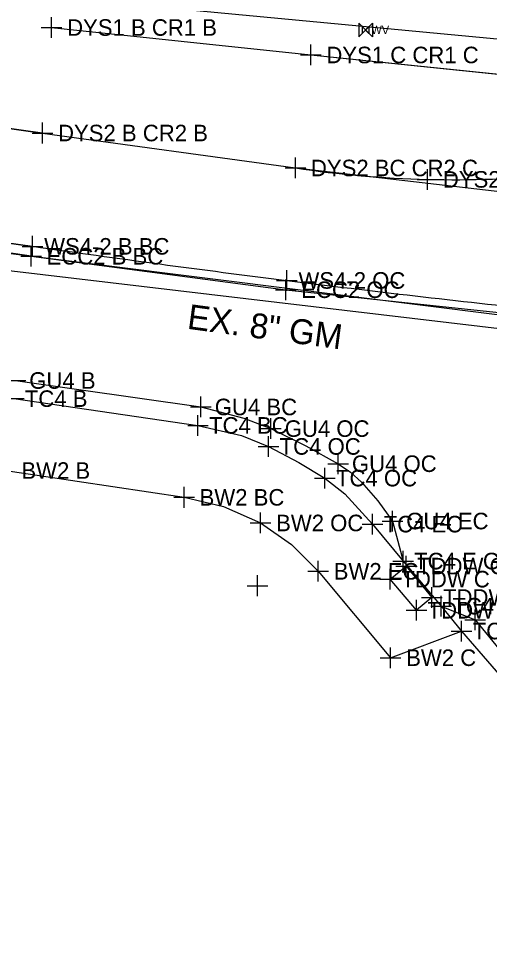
# Model space of a CAD drawing. Extents: x 1363693 to 1365209, y 422201 to 424153.
# Drawn here: x 1363793.7 to 1363839.3, y 423074.1 to 423163.5 of the extents above; entities that cross this region are included whole.
import ezdxf

# ---------------------------------------------------------------- set-up
doc = ezdxf.new("R2010")
doc.units = 0
for name, color, linetype in [('BASELINE-CL-RW', 7, 'Continuous'), ('O-ALGN-BASELINE-WERK-CL-RW', 7, 'Continuous'), ('O-ALGN-TEXT-BASELINE-WERK-CL-RW', 7, 'Continuous'), ('OWNERS', 7, 'Continuous'), ('PM_X_Channelizing_Line', 7, 'Continuous'), ('PM_X_CL_Double_Solid', 7, 'Continuous'), ('PM_X_Edge_Line', 7, 'Continuous'), ('PV_P_Curb_Ramp', 7, 'Continuous'), ('PV_X_Driveway', 7, 'Continuous'), ('RD_X_Misc_Items', 7, 'Continuous'), ('SV_X_Original_Ground', 7, 'Continuous'), ('SV_X_Shot_Marker', 7, 'Continuous'), ('UT_X_Gas', 7, 'Continuous'), ('UT_X_Gas_Text', 7, 'Continuous'), ('UT_X_Telecom_FO', 7, 'Continuous'), ('UT_X_Water', 7, 'Continuous'), ('UT_X_Water_Cells', 7, 'Continuous'), ('UT_X_Water_Text', 7, 'Continuous')]:
    doc.layers.add(name, color=color, linetype=linetype)

msp = doc.modelspace()

# ---------------------------------------------------------------- linework, layer by layer
at = {"layer": 'BASELINE-CL-RW'}
msp.add_line((1363830.96, 423111.021), (1363834.661, 423106.661), dxfattribs=at)
msp.add_line((1363830.96, 423111.021), (1363834.661, 423106.661), dxfattribs=at)
for points in [[(1363793.28, 423126.723), (1363811.112, 423124.134), (1363815.327, 423123.148), (1363815.327, 423123.148), (1363817.944, 423122.102), (1363817.944, 423122.102), (1363820.858, 423120.543), (1363820.858, 423120.543), (1363823.399, 423119.04), (1363823.399, 423119.04), (1363825.331, 423117.535), (1363825.331, 423117.535), (1363828.012, 423114.591), (1363828.012, 423114.591), (1363830.96, 423111.021)], [(1363834.661, 423106.661), (1363836.63, 423104.257), (1363845.408, 423094.11), (1363846.443, 423092.844)]]:
    msp.add_lwpolyline(points, dxfattribs=at)
at = {"layer": 'O-ALGN-BASELINE-WERK-CL-RW'}
msp.add_line((1363796.066, 423152.4), (1363771.631, 423155.711), dxfattribs=at)
for points in [[(1363796.941, 423162.598), (1363822.036, 423159.943), (1363846.84, 423157.4), (1363871.296, 423154.865), (1363896.538, 423152.307), (1363921.646, 423149.685), (1363946.375, 423147.199), (1363971.317, 423144.667)], [(1363796.066, 423152.4), (1363820.538, 423149.019), (1363870.147, 423143.298), (1363895.8, 423140.828), (1363920.348, 423138.297), (1363945.13, 423135.819), (1363969.932, 423133.318)]]:
    msp.add_lwpolyline(points, dxfattribs=at)
at = {"layer": 'O-ALGN-TEXT-BASELINE-WERK-CL-RW'}
msp.add_lwpolyline([(1363792.518, 423119.771), (1363809.767, 423117.182), (1363813.59, 423116.303), (1363817.172, 423114.704), (1363817.172, 423114.704), (1363820.171, 423112.62), (1363822.748, 423110.032), (1363822.748, 423110.032), (1363829.759, 423101.68), (1363836.63, 423104.257)], dxfattribs=at)
at = {"layer": 'OWNERS'}
msp.add_line((1363794.956, 423140.485), (1363770.157, 423144.126), dxfattribs=at)
for points in [[(1363794.956, 423140.485), (1363819.606, 423137.252), (1363819.606, 423137.252), (1363844.476, 423134.613), (1363844.476, 423134.613), (1363849.65, 423134.014), (1363854.484, 423133.594)], [(1363793.444, 423128.476), (1363811.4, 423125.917), (1363815.545, 423124.837), (1363815.545, 423124.837), (1363818.169, 423123.827), (1363818.169, 423123.827), (1363821.556, 423122.157), (1363821.556, 423122.157), (1363824.673, 423120.433), (1363824.673, 423120.433), (1363825.864, 423119.619), (1363826.928, 423118.645), (1363826.928, 423118.645), (1363828.508, 423116.831), (1363829.93, 423114.891), (1363829.93, 423114.891), (1363830.96, 423111.021)]]:
    msp.add_lwpolyline(points, dxfattribs=at)
at = {"layer": 'PM_X_Channelizing_Line'}
for p, q in [((1363796.941, 423162.598), (1363822.036, 423159.943)), ((1363822.036, 423159.943), (1363846.84, 423157.4)), ((1363771.631, 423155.711), (1363796.066, 423152.4)), ((1363796.066, 423152.4), (1363820.538, 423149.019)), ((1363770.278, 423144.864), (1363795.104, 423141.445))]:
    msp.add_line(p, q, dxfattribs=at)
for centre, radius, start, end in [((1363835.943, 423253.193), 105.307, 261.58818, 268.56834), ((1363835.943, 423253.193), 105.307, 268.56834, 275.43755), ((1363989.291, 424497.276), 1369.666, 261.849313, 262.888222), ((1363989.291, 424497.276), 1369.666, 262.888222, 263.934586)]:
    msp.add_arc(centre, radius, start, end, dxfattribs=at)
at = {"layer": 'PM_X_CL_Double_Solid'}
for p, q in [((1363796.941, 423162.598), (1363822.036, 423159.943)), ((1363822.036, 423159.943), (1363846.84, 423157.4)), ((1363796.066, 423152.4), (1363820.538, 423149.019))]:
    msp.add_line(p, q, dxfattribs=at)
for start, end in [(261.58818, 268.56834), (268.56834, 275.43755)]:
    msp.add_arc((1363835.943, 423253.193), 105.307, start, end, dxfattribs=at)
at = {"layer": 'PM_X_Edge_Line'}
msp.add_lwpolyline([(1363795.104, 423141.445), (1363770.278, 423144.864), (1363745.562, 423148.337), (1363720.729, 423151.997), (1363716.348, 423152.621), (1363695.969, 423155.534)], dxfattribs=at)
for start, end in [(261.849313, 262.888222), (262.888222, 263.934586)]:
    msp.add_arc((1363989.291, 424497.276), 1369.666, start, end, dxfattribs=at)
at = {"layer": 'PV_P_Curb_Ramp'}
for p, q in [((1363829.726, 423109.273), (1363831.249, 423110.538)), ((1363831.249, 423110.538), (1363833.759, 423107.503)), ((1363832.265, 423106.266), (1363829.726, 423109.273)), ((1363833.759, 423107.503), (1363832.265, 423106.266))]:
    msp.add_line(p, q, dxfattribs=at)
at = {"layer": 'PV_X_Driveway'}
msp.add_lwpolyline([(1363834.661, 423106.661), (1363837.938, 423105.327), (1363846.21, 423095.238)], dxfattribs=at)
at = {"layer": 'RD_X_Misc_Items'}
for p, q in [((1363829.726, 423109.273), (1363831.249, 423110.538)), ((1363831.249, 423110.538), (1363833.759, 423107.503)), ((1363832.265, 423106.266), (1363829.726, 423109.273)), ((1363833.759, 423107.503), (1363832.265, 423106.266))]:
    msp.add_line(p, q, dxfattribs=at)
at = {"layer": 'SV_X_Original_Ground'}
for p, q in [((1363796.941, 423161.598), (1363796.941, 423163.598)), ((1363795.941, 423162.598), (1363797.941, 423162.598)), ((1363822.036, 423158.943), (1363822.036, 423160.943)), ((1363821.036, 423159.943), (1363823.036, 423159.943)), ((1363796.066, 423151.4), (1363796.066, 423153.4)), ((1363795.066, 423152.4), (1363797.066, 423152.4)), ((1363820.538, 423148.019), (1363820.538, 423150.019)), ((1363819.538, 423149.019), (1363821.538, 423149.019)), ((1363833.312, 423146.919), (1363833.312, 423148.919)), ((1363832.312, 423147.919), (1363834.312, 423147.919)), ((1363795.104, 423140.445), (1363795.104, 423142.445)), ((1363794.104, 423141.445), (1363796.104, 423141.445)), ((1363819.719, 423137.147), (1363819.719, 423139.147)), ((1363819.606, 423136.252), (1363819.606, 423138.252)), ((1363818.719, 423138.147), (1363820.719, 423138.147)), ((1363818.606, 423137.252), (1363820.606, 423137.252)), ((1363831.249, 423109.538), (1363831.249, 423111.538)), ((1363830.249, 423110.538), (1363832.249, 423110.538)), ((1363816.886, 423107.642), (1363816.886, 423109.642)), ((1363829.726, 423108.273), (1363829.726, 423110.273)), ((1363828.726, 423109.273), (1363830.726, 423109.273)), ((1363815.886, 423108.642), (1363817.886, 423108.642)), ((1363833.759, 423106.503), (1363833.759, 423108.503)), ((1363832.265, 423105.266), (1363832.265, 423107.266)), ((1363832.759, 423107.503), (1363834.759, 423107.503)), ((1363831.265, 423106.266), (1363833.265, 423106.266))]:
    msp.add_line(p, q, dxfattribs=at)
at = {"layer": 'SV_X_Shot_Marker'}
for p, q in [((1363794.956, 423139.485), (1363794.956, 423141.485)), ((1363793.956, 423140.485), (1363795.956, 423140.485)), ((1363792.444, 423128.476), (1363794.444, 423128.476)), ((1363792.28, 423126.723), (1363794.28, 423126.723)), ((1363811.4, 423124.917), (1363811.4, 423126.917)), ((1363810.4, 423125.917), (1363812.4, 423125.917)), ((1363811.112, 423123.134), (1363811.112, 423125.134)), ((1363818.169, 423122.827), (1363818.169, 423124.827)), ((1363810.112, 423124.134), (1363812.112, 423124.134)), ((1363817.169, 423123.827), (1363819.169, 423123.827)), ((1363817.944, 423121.102), (1363817.944, 423123.102)), ((1363816.944, 423122.102), (1363818.944, 423122.102)), ((1363824.673, 423119.433), (1363824.673, 423121.433)), ((1363823.673, 423120.433), (1363825.673, 423120.433)), ((1363823.399, 423118.04), (1363823.399, 423120.04)), ((1363822.399, 423119.04), (1363824.399, 423119.04)), ((1363809.767, 423116.182), (1363809.767, 423118.182)), ((1363808.767, 423117.182), (1363810.767, 423117.182)), ((1363829.93, 423113.891), (1363829.93, 423115.891)), ((1363817.172, 423113.704), (1363817.172, 423115.704)), ((1363828.012, 423113.591), (1363828.012, 423115.591)), ((1363816.172, 423114.704), (1363818.172, 423114.704)), ((1363827.012, 423114.591), (1363829.012, 423114.591)), ((1363828.93, 423114.891), (1363830.93, 423114.891)), ((1363830.96, 423110.021), (1363830.96, 423112.021)), ((1363822.748, 423109.032), (1363822.748, 423111.032)), ((1363829.96, 423111.021), (1363831.96, 423111.021)), ((1363821.748, 423110.032), (1363823.748, 423110.032)), ((1363834.661, 423105.661), (1363834.661, 423107.661)), ((1363833.661, 423106.661), (1363835.661, 423106.661)), ((1363837.938, 423104.327), (1363837.938, 423106.327)), ((1363836.63, 423103.257), (1363836.63, 423105.257)), ((1363836.938, 423105.327), (1363838.938, 423105.327)), ((1363835.63, 423104.257), (1363837.63, 423104.257)), ((1363829.759, 423100.68), (1363829.759, 423102.68)), ((1363828.759, 423101.68), (1363830.759, 423101.68))]:
    msp.add_line(p, q, dxfattribs=at)
at = {"layer": 'UT_X_Gas'}
msp.add_lwpolyline([(1363697.823, 423150.328), (1364024.78, 423111.733), (1364079.651, 423106.56), (1364321.815, 423073.856), (1364574.009, 423047.674), (1364582.932, 423046.282), (1364615.757, 423042.884), (1364684.796, 423035.164)], dxfattribs=at)
at = {"layer": 'UT_X_Telecom_FO'}
msp.add_line((1363696.706, 423152.79), (1363858.609, 423132.532), dxfattribs=at)
at = {"layer": 'UT_X_Water'}
for p, q in [((1363826.995, 423162.032), (1363827.66, 423162.698)), ((1363826.995, 423162.698), (1363827.66, 423162.032)), ((1363826.995, 423162.698), (1363826.995, 423162.032)), ((1363827.66, 423162.698), (1363827.66, 423162.032))]:
    msp.add_line(p, q, dxfattribs=at)
msp.add_lwpolyline([(1363797.978, 423165.496), (1364047.142, 423141.995), (1364047.135, 423142.005), (1364251.213, 423122.543), (1364692.365, 423076.33)], dxfattribs=at)
at = {"layer": 'UT_X_Water_Cells'}
for p, q in [((1363826.663, 423161.7), (1363827.993, 423163.03)), ((1363826.663, 423163.03), (1363827.993, 423161.7)), ((1363826.663, 423163.03), (1363826.663, 423161.7)), ((1363827.993, 423163.03), (1363827.993, 423161.7))]:
    msp.add_line(p, q, dxfattribs=at)

# ---------------------------------------------------------------- texts
at = {"layer": 'SV_X_Original_Ground'}
for s, p in [('DYS1 B CR1 B', (1363798.441, 423161.798)), ('DYS1 C CR1 C', (1363823.536, 423159.143)), ('DYS2 B CR2 B', (1363797.566, 423151.6)), ('DYS2 BC CR2 C', (1363822.038, 423148.219)), ('DYS2 OC', (1363834.812, 423147.119)), ('WS4-2 B BC', (1363796.223, 423140.645)), ('WS4-2 OC', (1363820.838, 423137.347)), ('ECC2 OC', (1363821.106, 423136.452)), ('TDDW CLS', (1363832.32, 423109.738)), ('TDDW C', (1363830.797, 423108.473)), ('TDDW B', (1363834.83, 423106.703)), ('TDDW C', (1363833.336, 423105.466))]:
    msp.add_text(s, height=1.6, dxfattribs=at).set_placement(p)
at = {"layer": 'SV_X_Shot_Marker'}
for s, p in [('ECC2 B BC', (1363796.456, 423139.685)), ('GU4 B', (1363794.781, 423127.676)), ('TC4 B', (1363794.351, 423125.923)), ('GU4 BC', (1363812.737, 423125.117)), ('TC4 BC', (1363812.183, 423123.334)), ('GU4 OC', (1363819.506, 423123.027)), ('TC4 OC', (1363819.015, 423121.302)), ('GU4 OC', (1363826.01, 423119.633)), ('BW2 B', (1363794.018, 423118.971)), ('TC4 OC', (1363824.47, 423118.24)), ('BW2 BC', (1363811.267, 423116.382)), ('BW2 OC', (1363818.672, 423113.904)), ('TC4 EC', (1363829.083, 423113.791)), ('GU4 EC', (1363831.267, 423114.091)), ('TC4 E GU4 E DC B', (1363832.031, 423110.221)), ('BW2 EC', (1363824.248, 423109.232)), ('TC4 B GU4 B DC E', (1363835.732, 423105.861)), ('TC4 C BW2 E', (1363837.701, 423103.457)), ('BW2 C', (1363831.259, 423100.88))]:
    msp.add_text(s, height=1.6, dxfattribs=at).set_placement(p)
at = {"layer": 'UT_X_Gas_Text'}
msp.add_text('EX. 8" GM', height=2.4, rotation=352.34452, dxfattribs=at).set_placement((1363809.99, 423133.487))
at = {"layer": 'UT_X_Water_Text'}
msp.add_text('WV', height=0.8, dxfattribs=at).set_placement((1363827.888, 423161.965))

doc.saveas('drawing.dxf')
